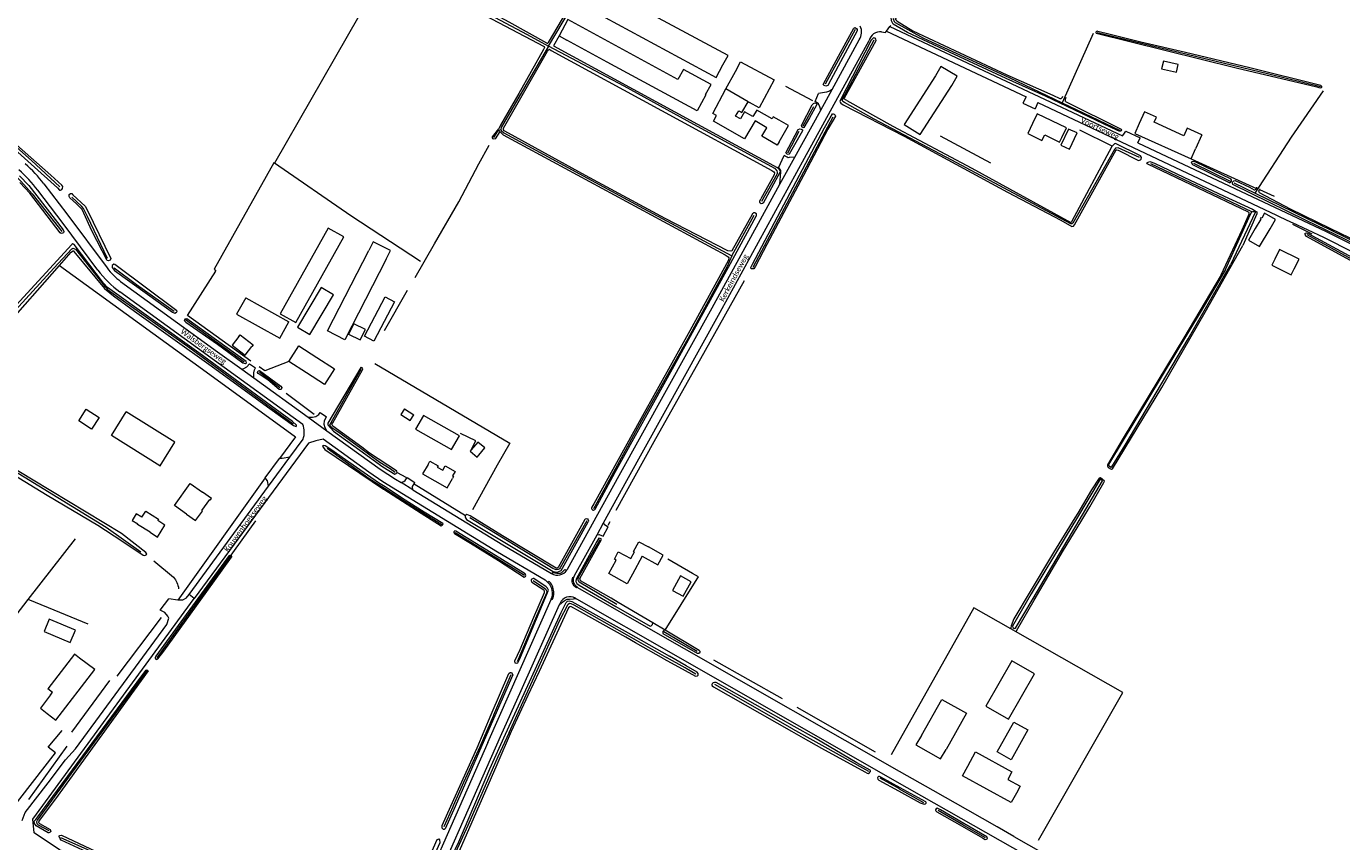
# Model space of a CAD drawing. Extents: x 177628 to 188968, y 384226 to 390673.
# Tile 262 of 393: x 182826 to 183430, y 387482 to 387856. Entities that reach past the tile are written whole.
import ezdxf

# ---------------------------------------------------------------- set-up
doc = ezdxf.new("R2010")
doc.units = 0
doc.linetypes.add('STIPPELGROF', pattern=[2.5, 2, -0.5])
for name, color, linetype, lineweight in [('B01_D', 14, 'Continuous', 9), ('B01_F', 14, 'Continuous', 9), ('B01_T', 14, 'Continuous', 9), ('B02_F', 14, 'Continuous', 9), ('B02_T', 14, 'Continuous', 9), ('B03_F', 14, 'Continuous', 9), ('B07_D', 14, 'Continuous', 9), ('B11_F', 14, 'Continuous', 9), ('B11_S', 14, 'Continuous', 9), ('B14_F', 14, 'Continuous', 9), ('FOUTEN', 253, 'STIPPELGROF', 9), ('T02_F', 253, 'RASTER', 9), ('T03_F', 253, 'Continuous', 9), ('T03_T', 253, 'Continuous', 9), ('T04_F', 253, 'HAAG', 9), ('T04_T', 253, 'HAAG', 9), ('T05_F', 253, 'Continuous', 9), ('T07_F', 253, 'Continuous', 9), ('T09_F', 253, 'Continuous', 9), ('T22_F', 253, 'Continuous', 9), ('V00_F', 8, 'Continuous', 9), ('V00_T', 8, 'Continuous', 9), ('V06_F', 8, 'Continuous', 9), ('V06_T', 8, 'Continuous', 9), ('W01_F', 253, 'Continuous', 9), ('Z06', 7, 'Continuous', 9)]:
    doc.layers.add(name, color=color, linetype=linetype, lineweight=lineweight)
doc.styles.add('Legend', font='calibri.ttf')
doc.linetypes.add('HAAG', pattern='A,4,-1,[5,TOPOCAD.SHX,S=0.35,R=0,X=-0.35,Y=-0.35],-1', length=6)
doc.linetypes.add('RASTER', pattern='A,4,-1,[4,TOPOCAD.SHX,S=0.5,R=0,X=-0.5,Y=0],-1', length=6)

msp = doc.modelspace()

# ---------------------------------------------------------------- linework, layer by layer
at = {"layer": 'B01_D', "linetype": 'Continuous'}
msp.add_lwpolyline([(183104.679, 387604.703), (183102.273, 387600.319), (183093.856, 387604.938), (183097.271, 387611.15), (183096.396, 387611.631), (183098.224, 387614.963), (183103.903, 387611.835), (183105.592, 387614.9), (183105.174, 387615.15), (183107.633, 387619.616), (183112.013, 387617.204)], dxfattribs=at)
at = {"layer": 'B01_F', "linetype": 'Continuous'}
for points in [[(183339.903, 387817.187), (183337.454, 387811.75)], [(183366.263, 387806.63), (183363.325, 387800.093)], [(183118.851, 387613.439), (183112.013, 387617.204)], [(183109.188, 387612.919), (183104.679, 387604.703)], [(182857.826, 387560.892), (182850.737, 387566.142)]]:
    msp.add_lwpolyline(points, dxfattribs=at)
at = {"layer": 'B01_T', "linetype": 'Continuous'}
for points in [[(183152.003, 387835.772), (183154.366, 387840.179), (183169.834, 387831.883), (183162.892, 387819.014), (183158.492, 387821.387)], [(183147.654, 387827.662), (183152.003, 387835.772)], [(183243.853, 387833.63), (183229.478, 387811.328), (183236.868, 387806.673), (183251.357, 387829.222)], [(183251.357, 387829.222), (183253.887, 387833.532), (183246.377, 387837.937), (183243.853, 387833.63)], [(183141.611, 387816.392), (183147.654, 387827.662)], [(183172.046, 387813.315), (183169.41, 387814.861), (183168.838, 387813.881), (183161.818, 387817.982), (183160.057, 387814.969), (183156.24, 387817.198), (183154.328, 387813.925), (183152.109, 387815.221), (183153.551, 387817.691), (183154.941, 387816.879), (183157.794, 387821.763)], [(183157.794, 387821.763), (183158.492, 387821.387)], [(183301.941, 387805.311), (183304.116, 387809.817), (183290.686, 387816.3), (183288.506, 387811.783)], [(183165.101, 387807.486), (183166.483, 387809.852), (183161.018, 387813.045), (183156.135, 387804.687), (183142.001, 387812.944)], [(183172.063, 387803.418), (183176.36, 387810.804), (183172.046, 387813.315)], [(183288.506, 387811.783), (183286.265, 387807.139), (183292.832, 387803.967), (183294.088, 387806.569), (183300.949, 387803.257), (183301.941, 387805.311)], [(183337.454, 387811.75), (183335.403, 387807.196), (183361.284, 387795.552)], [(183172.063, 387803.418), (183171.166, 387801.875), (183164.187, 387805.934), (183165.101, 387807.486)], [(183361.284, 387795.552), (183363.325, 387800.093)], [(183399.756, 387749.379), (183398.394, 387746.642), (183407.33, 387742.198), (183408.694, 387744.939)], [(183408.694, 387744.939), (183410.916, 387749.405), (183401.98, 387753.849), (183399.756, 387749.379)], [(182923.901, 387713.92), (182920.879, 387709.937), (182926.848, 387705.405), (182929.873, 387709.388)], [(182923.901, 387713.92), (182924.481, 387714.659), (182930.438, 387710.113), (182929.873, 387709.388)], [(182946.908, 387702.482), (182951.532, 387709.595), (182959.683, 387704.297)], [(182955.055, 387697.182), (182946.908, 387702.482)], [(182959.683, 387704.297), (182967.828, 387699.002)], [(182967.828, 387699.002), (182963.203, 387691.882), (182955.055, 387697.182)], [(183010.806, 387655.159), (183008.301, 387650.813), (183019.585, 387644.308), (183022.078, 387648.633)], [(183010.806, 387655.159), (183011.652, 387656.616), (183015.413, 387654.445), (183015.068, 387653.847), (183017.555, 387652.411), (183018.761, 387654.5), (183023.233, 387651.919), (183022.027, 387649.83), (183022.582, 387649.51), (183022.078, 387648.633)], [(182899.91, 387632.248), (182894.331, 387636.186), (182901.627, 387646.359), (182907.227, 387642.347)], [(182899.91, 387632.248), (182903.962, 387629.313), (182907.148, 387633.715), (182906.909, 387633.889), (182910.603, 387638.988), (182910.874, 387638.792), (182911.309, 387639.391), (182907.227, 387642.347)], [(182850.737, 387566.142), (182848.408, 387567.895), (182836.136, 387551.978)], [(182835.94, 387540.719), (182839.907, 387537.659), (182857.826, 387560.892)], [(182837.455, 387549.239), (182832.767, 387543.151), (182835.94, 387540.719)], [(183258.731, 387516.441), (183262.354, 387523.05), (183279.049, 387513.857), (183277.101, 387510.318), (183282.756, 387507.204), (183281.082, 387504.09)], [(183281.082, 387504.09), (183278.669, 387499.721), (183256.314, 387512.06), (183258.731, 387516.441)]]:
    msp.add_lwpolyline(points, dxfattribs=at)
at = {"layer": 'B02_F', "linetype": 'Continuous'}
for points in [[(183301.507, 387801.796), (183305.489, 387799.968), (183308.918, 387807.436), (183304.936, 387809.264), (183301.507, 387801.796)], [(182927.096, 387731.7), (182922.909, 387724.138), (182942.739, 387713.151)], [(183000.03, 387680.716), (182998.348, 387678.05), (183002.678, 387675.32), (183004.36, 387677.986)], [(183008.714, 387677.652), (183005.105, 387671.329), (183021.586, 387661.922), (183025.195, 387668.245), (183008.714, 387677.652)], [(183131.653, 387601.201), (183126.799, 387603.845), (183123.149, 387597.148), (183128.003, 387594.504), (183131.653, 387601.201)], [(182836.821, 387584.009), (182834.431, 387578.32), (182846.457, 387573.265), (182848.847, 387578.954), (182836.821, 387584.009)]]:
    msp.add_lwpolyline(points, dxfattribs=at)
at = {"layer": 'B02_T', "linetype": 'Continuous'}
for points in [[(183146.284, 387838.748), (183148.648, 387843.123), (183097.605, 387870.688), (183095.227, 387866.283)], [(183095.227, 387866.283), (183092.128, 387860.542), (183143.167, 387832.979), (183146.284, 387838.748)], [(183075.067, 387859.581), (183070.982, 387852.082)], [(183125.599, 387832.002), (183075.067, 387859.581)], [(183070.982, 387852.082), (183074.632, 387850.094)], [(183138.432, 387824.999), (183134.368, 387817.552), (183093.108, 387840.029)], [(183138.432, 387824.999), (183138.309, 387825.066), (183140.829, 387829.683), (183128.118, 387836.618), (183125.599, 387832.002)], [(183397.6, 387763.418), (183400.088, 387767.633), (183395.11, 387770.573), (183393.75, 387768.271), (183393.325, 387768.522), (183393.047, 387768.053), (183393.325, 387767.89), (183390.781, 387763.583)], [(183390.781, 387763.583), (183387.632, 387758.252), (183392.761, 387755.221), (183397.6, 387763.418)], [(182991.514, 387749.457), (182972.665, 387712.396), (182964.625, 387716.485), (182983.599, 387753.483)], [(182956.499, 387714.791), (182967.387, 387733.098), (182961.727, 387736.374), (182950.913, 387718.126)], [(182950.913, 387718.126), (182956.499, 387714.791)], [(182887.586, 387654.509), (182887.734, 387654.417), (182894.525, 387665.275), (182872.158, 387679.264)], [(182883.184, 387623.947), (182877.335, 387627.583), (182877.463, 387627.789)], [(182879.361, 387630.844), (182881.123, 387633.678), (182887.075, 387629.978), (182886.674, 387629.333)], [(183289.377, 387558.853), (183278.998, 387564.848), (183267.005, 387544.063), (183277.395, 387538.067), (183289.377, 387558.853)], [(183237.418, 387530.595), (183246.778, 387547.152), (183258.112, 387540.743), (183248.75, 387524.186)], [(183237.418, 387530.595), (183234.957, 387526.242), (183246.289, 387519.834), (183248.75, 387524.186)]]:
    msp.add_lwpolyline(points, dxfattribs=at)
at = {"layer": 'B03_F', "linetype": 'Continuous'}
msp.add_lwpolyline([(182991.201, 387732.11), (182995.387, 387729.914), (182985.89, 387711.813), (182981.704, 387714.009), (182991.201, 387732.11)], dxfattribs=at)
at = {"layer": 'B07_D', "linetype": 'Continuous'}
msp.add_lwpolyline([(183157.794, 387821.763), (183147.654, 387827.662)], dxfattribs=at)
at = {"layer": 'B11_F', "linetype": 'Continuous'}
for points in [[(183142.001, 387812.944), (183143.269, 387815.434), (183141.611, 387816.392)], [(182837.455, 387549.239), (182838.313, 387550.279), (182836.136, 387551.978)]]:
    msp.add_lwpolyline(points, dxfattribs=at)
at = {"layer": 'B11_S', "linetype": 'Continuous'}
for points in [[(183366.263, 387806.63), (183359.566, 387809.64), (183358.024, 387806.208), (183344.348, 387812.355), (183345.408, 387814.707), (183339.903, 387817.187)], [(183109.188, 387612.919), (183116.381, 387608.954), (183118.851, 387613.439)]]:
    msp.add_lwpolyline(points, dxfattribs=at)
at = {"layer": 'B14_F', "linetype": 'Continuous'}
for points in [[(183093.108, 387840.029), (183074.632, 387850.094)], [(183354.557, 387835.425), (183355.368, 387838.944), (183348.578, 387840.509), (183347.767, 387836.99), (183354.557, 387835.425)], [(182942.956, 387724.284), (182950.113, 387720.285), (182972.118, 387759.671), (182964.961, 387763.67), (182942.956, 387724.284)], [(182991.514, 387749.457), (182993.504, 387753.369), (182985.589, 387757.395), (182983.599, 387753.483)], [(182927.096, 387731.7), (182946.928, 387720.712)], [(182942.739, 387713.151), (182946.928, 387720.712)], [(182976.694, 387719.749), (182974.274, 387714.986), (182979.652, 387712.386), (182982.072, 387717.149), (182976.694, 387719.749)], [(182853.849, 387680.532), (182859.745, 387676.721), (182856.297, 387671.387), (182850.401, 387675.197), (182853.849, 387680.532)], [(182887.586, 387654.509), (182865.368, 387668.407), (182872.158, 387679.264)], [(183000.03, 387680.716), (183004.36, 387677.986)], [(183034.119, 387659.408), (183036.918, 387662.704), (183033.727, 387665.41), (183030.647, 387661.782)], [(183030.647, 387661.782), (183030.15, 387661.197), (183033.341, 387658.491)], [(183033.341, 387658.491), (183034.119, 387659.408)], [(182879.361, 387630.844), (182876.792, 387632.441), (182874.894, 387629.387), (182877.463, 387627.789)], [(182883.184, 387623.947), (182886.592, 387621.754), (182889.931, 387627.258), (182886.674, 387629.333)], [(183279.945, 387536.723), (183286.384, 387533.141), (183278.748, 387519.413), (183272.309, 387522.995), (183279.945, 387536.723)]]:
    msp.add_lwpolyline(points, dxfattribs=at)
at = {"layer": 'FOUTEN', "linetype": 'Continuous'}
msp.add_lwpolyline([(182908.605, 387597.068), (182931.775, 387629.229)], dxfattribs=at)
at = {"layer": 'T02_F', "linetype": 'RASTER'}
for points in [[(182940.307, 387793.523), (182940.039, 387793.708), (182912.566, 387744.858), (182913.28, 387743.992)], [(183007.403, 387748.397), (182975.409, 387769.339), (182940.307, 387793.523)], [(182986.391, 387701.507), (183048.461, 387664.818), (183042.517, 387654.762)], [(183042.517, 387654.762), (183042.396, 387654.557)]]:
    msp.add_lwpolyline(points, dxfattribs=at)
at = {"layer": 'T03_F', "linetype": 'Continuous'}
msp.add_lwpolyline([(182854.679, 387581.768), (182836.463, 387589.14), (182827.098, 387593.065)], dxfattribs=at)
at = {"layer": 'T03_T', "linetype": 'Continuous'}
msp.add_lwpolyline([(182841.495, 387746.488), (182908.956, 387697.691), (182949.942, 387667.852), (182942.625, 387657.848)], dxfattribs=at)
at = {"layer": 'T04_F', "linetype": 'HAAG'}
for points in [[(183070.982, 387852.082), (183068.459, 387847.548), (183171.182, 387791.523)], [(183187.629, 387822.181), (183175.112, 387828.741)], [(183203.237, 387822.362), (183224.245, 387810.576)], [(183246.071, 387806.094), (183269.192, 387793.673)], [(183325.122, 387801.455), (183310.187, 387808.783)], [(183306.564, 387766.715), (183325.122, 387801.455)], [(182900.37, 387723.597), (182913.28, 387743.992)], [(182958.555, 387678.101), (182945.591, 387687.791)], [(183042.517, 387654.762), (183042.525, 387654.758), (183031.231, 387634.232)], [(182996.596, 387651.433), (183000.605, 387649.244)], [(182827.098, 387593.065), (182848.828, 387620.921)], [(183132.284, 387604.978), (183120.957, 387611.592)], [(183134.481, 387602.467), (183134.996, 387603.459), (183132.284, 387604.978)], [(183098.125, 387591.731), (183094.94, 387593.598), (183080.91, 387601.699)], [(183119.799, 387579.026), (183134.481, 387602.467)], [(182762.994, 387508.438), (182762.865, 387509.185), (182827.098, 387593.065)], [(183114.072, 387582.383), (183098.125, 387591.731)], [(183278.582, 387579.565), (183261.545, 387589.29), (183223.55, 387521.664)], [(183119.799, 387579.026), (183114.072, 387582.383)], [(183280.654, 387578.383), (183278.582, 387579.565)], [(183291.171, 387482.383), (183329.971, 387550.232), (183280.654, 387578.383)], [(182818.632, 387495.36), (182839.666, 387522.511), (182836.384, 387525.199), (182842.789, 387532.856)]]:
    msp.add_lwpolyline(points, dxfattribs=at)
at = {"layer": 'T04_T', "linetype": 'HAAG'}
for points in [[(183361.284, 387795.552), (183391.418, 387781.994)], [(183392.701, 387781.417), (183399.507, 387778.355)], [(183407.829, 387765.605), (183416.74, 387761.11)], [(182936.07, 387648.933), (182895.962, 387592.748)], [(183004.412, 387646.176), (183028.077, 387631.674)], [(182847.22, 387532.018), (182864.717, 387555.788)]]:
    msp.add_lwpolyline(points, dxfattribs=at)
at = {"layer": 'T05_F', "linetype": 'Continuous'}
for points in [[(182929.488, 387702.574), (182900.37, 387723.597)], [(182946.908, 387702.482), (182935.781, 387698.144), (182933.241, 387699.986)], [(183030.647, 387661.782), (183032.818, 387665.887), (183025.723, 387669.329)]]:
    msp.add_lwpolyline(points, dxfattribs=at)
at = {"layer": 'T07_F', "linetype": 'Continuous'}
for points in [[(182903.777, 387935.162), (182903.872, 387934.484), (182905.661, 387933.446), (182937.658, 387916.152), (182999.194, 387883.188), (183056.279, 387852.676), (183066.094, 387847.315)], [(182841.631, 387782.697), (182828.669, 387794.775), (182812.288, 387809.221), (182791.516, 387827.397), (182768.735, 387847.43), (182747.456, 387866.276), (182745.984, 387868), (182745.769, 387868.51), (182745.88, 387869.192), (182746.219, 387869.836), (182747.112, 387870.511), (182748.521, 387871.195), (182791.698, 387889.247), (182837.047, 387907.604)], [(183066.094, 387847.315), (183100.26, 387904.96)], [(182990.389, 387881.096), (182940.307, 387793.523)], [(183239.394, 387872.758), (183224.832, 387860.702), (183224.406, 387859.95), (183224.953, 387858.693), (183225.349, 387858.145), (183238.467, 387850.97), (183277.713, 387832.885), (183302.031, 387821.313)], [(182674.025, 387852.207), (182721.688, 387862.841), (182727.578, 387864.122), (182730.304, 387864.576), (182731.805, 387864.68), (182733.231, 387864.648), (182734.59, 387863.998), (182767.02, 387836.444), (182819.265, 387789.852), (182823.775, 387785.293), (182829.012, 387779.52), (182842.55, 387762.133)], [(183193.35, 387830.01), (183207.103, 387855.17)], [(183316.403, 387853.087), (183302.031, 387821.313)], [(183318.127, 387853.598), (183397.033, 387834.658), (183420.751, 387828.763)], [(183066.094, 387847.315), (183044.448, 387810.031), (183044.323, 387808.978)], [(183164.202, 387776.065), (183171.283, 387788.867), (183171.377, 387789.384), (183171.16, 387789.997), (183170.38, 387790.992), (183132.893, 387811.337), (183100.931, 387828.961), (183066.094, 387847.315)], [(183337.632, 387796.159), (183327.758, 387800.546), (183326.535, 387800.4), (183326.128, 387799.778), (183307.035, 387765.957), (183306.506, 387765.708), (183306.091, 387765.673), (183251.486, 387794.937), (183215.722, 387813.813), (183202.134, 387821.509), (183201.426, 387821.983), (183201.073, 387822.731), (183215.686, 387850.187)], [(183302.031, 387821.313), (183328.743, 387808.603)], [(183390.808, 387779.726), (183407.419, 387805.504), (183422.08, 387826.855)], [(183183.075, 387810.719), (183188.06, 387819.662)], [(183159.787, 387747.168), (183192.935, 387809.742), (183195.549, 387814.473)], [(183196.783, 387814.658), (183179.648, 387782.562), (183160.058, 387745.599)], [(183041.109, 387805.393), (183042.872, 387808.312), (183044.323, 387808.978)], [(183044.323, 387808.978), (183044.56, 387808.427), (183045.648, 387807.437), (183109.769, 387772.708), (183150.348, 387751.019)], [(183176.072, 387798.281), (183181.348, 387808.259)], [(183004.854, 387740.979), (183013.829, 387756.536), (183024.944, 387775.845), (183034.186, 387793.243), (183038.923, 387801.835)], [(183389.266, 387771.255), (183342.838, 387793.339)], [(183362.357, 387793.601), (183379.291, 387785.342)], [(183380.91, 387784.553), (183390.808, 387779.726)], [(183390.808, 387779.726), (183467.127, 387742.505), (183473.952, 387738.744), (183474.507, 387737.858), (183475.076, 387736.749)], [(182863.575, 387749.76), (182854.415, 387769.072), (182852.62, 387772.704), (182851.674, 387773.82), (182847.173, 387777.959)], [(183150.348, 387751.019), (183160.682, 387769.702)], [(183466.499, 387731.226), (183466.174, 387731.57), (183457.589, 387737.103), (183414.591, 387760.589)], [(182781.723, 387683.303), (182809.834, 387713.644), (182838.961, 387745.389), (182847.16, 387754.243), (182847.618, 387754.482), (182848.897, 387754.081), (182860.843, 387738.85), (182862.224, 387737.045), (182863.303, 387735.909), (182863.523, 387735.489), (182901.446, 387708.766), (182938.503, 387681.485)], [(183150.348, 387751.019), (183148.276, 387746.04), (183130.077, 387712.895), (183108.912, 387675.186), (183087.407, 387635.846), (183086.922, 387634.983)], [(182894.135, 387725.379), (182876.949, 387737.69), (182866.641, 387745.286)], [(183097.246, 387634.176), (183114.681, 387665.658), (183138.254, 387707.674), (183156.108, 387739.673)], [(182990.859, 387716.717), (183001.447, 387735.194)], [(182926.384, 387702.14), (182899.476, 387721.522)], [(182942.758, 387690.391), (182933.407, 387697.449)], [(182979.992, 387662.431), (182970.892, 387669.053), (182967.036, 387671.66), (182965.924, 387672.793), (182965.688, 387673.345), (182980.153, 387698.929)], [(182778.769, 387677.873), (182862.94, 387626.348), (182878.958, 387614.946)], [(182938.503, 387681.485), (182938.508, 387681.481)], [(182938.508, 387681.481), (182948.917, 387673.818)], [(182964.524, 387662.593), (182983.742, 387648.713), (182990.786, 387644.193)], [(182980.009, 387662.418), (182979.992, 387662.431)], [(182995.771, 387651.467), (182993.477, 387653.072), (182988.647, 387656.053), (182984.723, 387658.988), (182980.009, 387662.418)], [(182990.786, 387644.193), (182990.793, 387644.189)], [(182990.793, 387644.189), (182999.978, 387638.295), (183017.133, 387627.465)], [(183086.908, 387634.958), (183086.848, 387634.852)], [(183086.922, 387634.983), (183086.908, 387634.958)], [(183083.692, 387629.232), (183071.508, 387607.538), (183071.145, 387607.141), (183070.655, 387606.885), (183069.69, 387606.744), (183068.135, 387607.333), (183030, 387630.508)], [(183093.533, 387627.132), (183094.414, 387628.955)], [(183023.354, 387623.821), (183039.517, 387613.86)], [(183097.584, 387590.815), (183080.265, 387600.979), (183079.849, 387601.859), (183079.707, 387602.276), (183079.949, 387603.36), (183089.951, 387620.619)], [(182884.929, 387610.792), (182893.843, 387603.315)], [(182908.605, 387597.068), (182920.037, 387612.936)], [(183039.517, 387613.86), (183039.523, 387613.856)], [(183039.523, 387613.856), (183055.191, 387604.2)], [(183059.045, 387601.852), (183064.826, 387597.883), (183065.249, 387597.073), (183065.405, 387596.685), (183065.196, 387595.919), (183060.243, 387584.314), (183051.743, 387564.398)], [(182886.395, 387566.241), (182908.604, 387597.067)], [(182908.604, 387597.067), (182908.605, 387597.068)], [(183060.914, 387560.447), (183071.313, 387583.589), (183075.216, 387590.93), (183075.73, 387591.293), (183076.439, 387591.194), (183077.788, 387590.586), (183102.169, 387576.741)], [(183097.587, 387590.813), (183097.584, 387590.815)], [(182888.238, 387584.777), (182867.851, 387557.823)], [(183102.169, 387576.741), (183102.182, 387576.733)], [(183102.182, 387576.733), (183120.393, 387566.392)], [(183119.191, 387578.134), (183119.083, 387578.198)], [(183134.377, 387569.222), (183119.191, 387578.134)], [(183128.902, 387561.582), (183120.393, 387566.392)], [(183129.426, 387561.286), (183128.902, 387561.582)], [(183133.866, 387558.776), (183129.426, 387561.286)], [(183173.614, 387547.407), (183142.025, 387565.15)], [(182836.759, 387486.734), (182831.942, 387489.372), (182831.249, 387490.005), (182831.196, 387490.973), (182831.382, 387491.568), (182851.245, 387518.734), (182874.35, 387550.083), (182881.732, 387560.365)], [(183048.856, 387558.433), (183040.846, 387539.822)], [(183048.118, 387531.971), (183060.911, 387560.441)], [(183060.911, 387560.441), (183060.914, 387560.447)], [(183178.29, 387533.543), (183178.243, 387533.569), (183142.553, 387553.924)], [(183216.423, 387522.818), (183180.363, 387543.42)], [(183040.84, 387539.81), (183034.72, 387525.59)], [(183040.846, 387539.822), (183040.84, 387539.81)], [(183048.118, 387531.971), (183042.94, 387520.798), (183029.055, 387489.194), (183014.511, 387457.243), (183005.029, 387435.431)], [(183178.334, 387533.518), (183178.29, 387533.543)], [(183213.282, 387513.993), (183178.334, 387533.518)], [(182827.385, 387501.153), (182845.109, 387525.588)], [(183034.72, 387525.59), (183027.057, 387508.955), (183022.345, 387498.237)], [(183227.317, 387505.975), (183218.521, 387510.895)], [(183227.37, 387505.945), (183227.317, 387505.975)], [(183238.578, 387499.676), (183227.37, 387505.945)], [(183022.136, 387497.762), (183018.113, 387488.612)], [(183022.345, 387498.237), (183022.136, 387497.762)], [(183256.504, 387489.508), (183245.066, 387496.033)], [(183266.895, 387483.58), (183256.504, 387489.508)], [(182894.888, 387458.995), (182861.14, 387475.052), (182842.211, 387483.587)]]:
    msp.add_lwpolyline(points, dxfattribs=at)
at = {"layer": 'T07_F', "linetype": 'Continuous', "extrusion": (0, 0, -1)}
msp.add_arc((-182886.614, 387596.854), 9.696, 138.212822, 173.397658, dxfattribs=at)
at = {"layer": 'T09_F', "linetype": 'Continuous'}
for points in [[(182966.377, 387942.75), (182938.277, 387943.476), (182929.802, 387943.076), (182921.421, 387941.403), (182904.557, 387936.338), (182894.433, 387932.88), (182893.458, 387932.37), (182893.22, 387931.801), (182893.435, 387931.346), (182893.92, 387931.068), (182894.457, 387931.22), (182902.576, 387933.985), (182903.418, 387934.027), (182911.392, 387929.58), (182936.708, 387915.326), (182997.481, 387882.936), (183034.126, 387863.031), (183064.18, 387847.11), (183064.315, 387846.717), (183063.906, 387845.866), (183052.574, 387825.525), (183044.04, 387810.962), (183043.388, 387809.337)], [(182906.744, 387935.569), (182905.422, 387935.148), (182905.042, 387934.665), (182905.321, 387934.29), (182937.683, 387917.127), (183000.937, 387883.881), (183047.972, 387858.489), (183065.256, 387848.806), (183065.417, 387848.679), (183065.868, 387848.69), (183066.099, 387848.951), (183098.287, 387903.599), (183099.003, 387905.304), (183100.029, 387906.244), (183100.454, 387906.539), (183100.975, 387906.386), (183101.407, 387906.034), (183101.901, 387905.169)], [(182755.843, 387875.42), (182745.792, 387871.188), (182744.511, 387870.314), (182744.33, 387869.095), (182745.128, 387867.57), (182748.021, 387864.381), (182790.502, 387827.106), (182840.656, 387782.191), (182841.564, 387781.235), (182842.011, 387781.162), (182842.653, 387781.498), (182842.929, 387781.948), (182842.995, 387782.8), (182842.617, 387783.523), (182837.593, 387788.05), (182749.165, 387866.104), (182747.222, 387868.256), (182746.928, 387868.818), (182747.238, 387869.593), (182748.041, 387870.013), (182781.98, 387884.075), (182837.685, 387906.937)], [(183294.482, 387824.304), (183276.334, 387832.504), (183254.921, 387842.47), (183231.12, 387853.606), (183224.521, 387857.473), (183223.647, 387859.035), (183223.502, 387860.803), (183224.151, 387861.568), (183239.383, 387873.665), (183239.83, 387873.692), (183240.391, 387873.085), (183240.345, 387872.695), (183240.016, 387872.127), (183225.988, 387860.69), (183225.43, 387859.83), (183225.642, 387859.379), (183226.279, 387858.807), (183233.515, 387854.368), (183276.689, 387834.187), (183297.839, 387824.877), (183301.102, 387823.214)], [(183199.294, 387842.78), (183206.456, 387855.632), (183206.912, 387855.847), (183207.095, 387855.781), (183207.619, 387855.421), (183207.876, 387854.984), (183207.923, 387854.348), (183195.905, 387831.809), (183194.495, 387829.32), (183193.564, 387828.931), (183192.771, 387829.216), (183192.331, 387829.718), (183199.294, 387842.78)], [(183358.791, 387844.395), (183338.282, 387849.232), (183324.133, 387852.752), (183318.553, 387854.069), (183318.389, 387854.221), (183317.81, 387854.086), (183317.543, 387853.776), (183317.521, 387853.628), (183317.698, 387853.253), (183382.094, 387837.432), (183419.102, 387828.668), (183420.007, 387828.406), (183420.765, 387828.259), (183421.156, 387828.305), (183421.346, 387828.487), (183421.352, 387828.765), (183420.881, 387829.278), (183388.261, 387837.402), (183358.791, 387844.395)], [(183159.676, 387770.021), (183150.38, 387753.34), (183149.902, 387753.064), (183148.554, 387753.239), (183119.766, 387768.085), (183083.14, 387787.949), (183047.776, 387807.395), (183045.811, 387808.444), (183045.535, 387808.922), (183045.552, 387809.639), (183065.654, 387845.009), (183066.077, 387845.614), (183066.658, 387845.888), (183067.343, 387845.401), (183168.795, 387790.245), (183169.601, 387789.612), (183169.96, 387789.173), (183169.836, 387788.254), (183163.622, 387777.103)], [(183203.237, 387822.362), (183201.881, 387823.068), (183202.09, 387823.652), (183216.634, 387849.998), (183216.45, 387850.503), (183216.221, 387850.987), (183215.376, 387851.181), (183214.393, 387850.071), (183200.008, 387822.131), (183200.083, 387821.629), (183200.377, 387821.121), (183201.515, 387820.42), (183229.54, 387805.968), (183277.016, 387780.179), (183301.529, 387767.354), (183306.471, 387764.409), (183307.282, 387764.63), (183307.73, 387765.164), (183326.947, 387799.636), (183327.276, 387799.737), (183327.815, 387799.507), (183337.203, 387794.783), (183338.037, 387795.069), (183338.459, 387795.429), (183338.562, 387796.124), (183338.144, 387796.896), (183326.644, 387802.561), (183326.185, 387802.507), (183325.122, 387801.455)], [(183186.055, 387814.345), (183183.495, 387809.997), (183183.103, 387809.862), (183182.537, 387810.203), (183182.326, 387810.864), (183187.238, 387820.324), (183187.828, 387821.007), (183188.118, 387821.144), (183188.715, 387821.274), (183189.223, 387821.057), (183189.379, 387820.726), (183189.265, 387820.216), (183186.055, 387814.345)], [(183303.606, 387821.938), (183303.641, 387821.92), (183329.225, 387809.146), (183329.42, 387808.733), (183329.226, 387808.366), (183328.832, 387808.226), (183328.313, 387808.257), (183327.504, 387808.61), (183294.482, 387824.304)], [(183195.549, 387814.473), (183196.655, 387816.275), (183196.884, 387816.277), (183197.345, 387816.098), (183197.577, 387815.871), (183197.786, 387815.598), (183197.928, 387815.232), (183194.525, 387809.23), (183183.263, 387787.898), (183166.385, 387756.121), (183161.233, 387746.291), (183160.466, 387745.044), (183160.122, 387744.971), (183159.64, 387744.966), (183159.226, 387745.077), (183159.06, 387745.557), (183159.787, 387747.168)], [(183040.46, 387805.66), (183043.388, 387809.337)], [(183179.151, 387802.02), (183176.696, 387797.772), (183176.24, 387797.557), (183175.73, 387797.671), (183175.151, 387798.361), (183180.869, 387809.011), (183181.574, 387809.344), (183182.166, 387809.269), (183182.813, 387808.864), (183182.865, 387808.433), (183179.151, 387802.02)], [(183224.245, 387810.576), (183260.673, 387791.205), (183306.122, 387766.29), (183306.564, 387766.715)], [(183043.83, 387808.077), (183041.647, 387804.785)], [(183043.83, 387808.077), (183045.271, 387806.527), (183147.276, 387751.379), (183148.672, 387750.568), (183148.945, 387749.988), (183148.82, 387748.966), (183131.12, 387716.451), (183108.545, 387676.014), (183086.946, 387637.05), (183086.047, 387635.439)], [(183164.855, 387775.304), (183172.522, 387789.378), (183172.655, 387789.846), (183172.521, 387790.239), (183172.164, 387790.78), (183171.182, 387791.523)], [(183387.757, 387770.992), (183341.375, 387793.132), (183341.227, 387793.331), (183341.04, 387793.728), (183341.571, 387794.086), (183342.317, 387794.33), (183344.52, 387793.539), (183357.962, 387787.067), (183376.516, 387778.429)], [(183379.033, 387784.544), (183362.161, 387792.86), (183361.552, 387793.859), (183361.713, 387794.394), (183362.402, 387794.489), (183363.267, 387794.116), (183379.647, 387786.443)], [(182823.125, 387787.797), (182827.482, 387783.358), (182843.232, 387762.973), (182843.599, 387762.21), (182843.37, 387761.613), (182842.895, 387761.364), (182842.329, 387761.291), (182841.883, 387761.535), (182827.876, 387779.744), (182823.359, 387784.609)], [(183381.491, 387785.579), (183388.079, 387782.493), (183390.272, 387781.337)], [(182856.407, 387762.421), (182851.975, 387772.266), (182849.295, 387774.851), (182846.287, 387777.674), (182845.951, 387778.316), (182845.937, 387779.126), (182846.575, 387779.664), (182847.183, 387779.675), (182847.721, 387779.036), (182853.283, 387773.87), (182854.287, 387772.146), (182865.103, 387749.695), (182864.793, 387748.919), (182864.029, 387748.622), (182863.418, 387748.813), (182856.407, 387762.421)], [(183475.304, 387738.32), (183475.672, 387737.346), (183475.659, 387736.789), (183475.708, 387736.49), (183475.032, 387736.172), (183474.623, 387736.162), (183472.508, 387738.7), (183468.382, 387741.024), (183414.145, 387767.237), (183380.497, 387783.822)], [(183392.633, 387780.093), (183406.837, 387772.607), (183425.115, 387763.642), (183442.734, 387755.1), (183465.775, 387744.019)], [(183392.661, 387780.039), (183392.633, 387780.093)], [(183164.855, 387775.304), (183164.462, 387775.021), (183163.899, 387774.942), (183163.373, 387775.127), (183163.258, 387775.483), (183163.255, 387776.084), (183163.622, 387777.103)], [(183376.516, 387778.429), (183389.468, 387772.426)], [(183087.578, 387634.623), (183096.851, 387651.499), (183123.137, 387699.108), (183148.788, 387745.81), (183161.497, 387769.139)], [(183159.868, 387770.366), (183159.676, 387770.021)], [(183159.868, 387770.366), (183160.129, 387770.63), (183160.523, 387770.839), (183160.955, 387770.842), (183161.35, 387770.656), (183161.558, 387770.432), (183161.598, 387769.962), (183161.497, 387769.139)], [(183375.063, 387742.262), (183384.823, 387762.973), (183387.732, 387769.568), (183387.949, 387770.258), (183387.947, 387770.703), (183387.757, 387770.992)], [(183389.468, 387772.426), (183391.263, 387771.414), (183391.459, 387771.136), (183391.489, 387770.664), (183391.491, 387770.222), (183385.032, 387755.695)], [(183465.285, 387730.647), (183465.068, 387730.832), (183447.998, 387741.46), (183414.078, 387760.077), (183413.705, 387760.87), (183413.759, 387761.326), (183414.308, 387761.531), (183415.171, 387761.184), (183461.809, 387735.916), (183466.565, 387732.453), (183467.35, 387731.631)], [(182938.853, 387681.962), (182905.609, 387706.333), (182863.626, 387736.466), (182861.8, 387738.376), (182848.203, 387756.226), (182847.618, 387756.494), (182847.168, 387756.258), (182780.637, 387683.789), (182780.62, 387683.334), (182781.445, 387682.365), (182782.258, 387682.026), (182782.659, 387682.235), (182815.647, 387717.052), (182841.495, 387746.488)], [(183330.096, 387667.181), (183322.868, 387654.998), (183322.923, 387654.539), (183323.297, 387653.746), (183324.585, 387652.955), (183324.824, 387652.906), (183325.264, 387653.113), (183347.879, 387690.425), (183367.843, 387725.141), (183385.032, 387755.695)], [(182841.495, 387746.488), (182846.856, 387752.593), (182847.951, 387753.421), (182848.186, 387752.971), (182862.248, 387735.937), (182866.346, 387732.603), (182876.062, 387725.586), (182910.194, 387701.216), (182938.082, 387680.896)], [(182881.927, 387733.348), (182893.379, 387725.127), (182894.44, 387724.66), (182895.243, 387725.08), (182895.602, 387725.37), (182895.393, 387725.771), (182866.935, 387746.973), (182866.446, 387747.126), (182865.727, 387746.546), (182865.784, 387745.656), (182866.822, 387744.257), (182881.927, 387733.348)], [(183375.063, 387742.262), (183357.966, 387713.324), (183330.096, 387667.181)], [(182914.062, 387710.39), (182925.803, 387701.81), (182926.903, 387701.465), (182927.423, 387701.839), (182927.29, 387702.485), (182900.039, 387721.966), (182899.068, 387721.868), (182898.835, 387721.337), (182899.579, 387720.5), (182914.062, 387710.39)], [(182937.247, 387693.995), (182932.737, 387696.952), (182932.485, 387697.434), (182932.796, 387698.209), (182933.403, 387698.22), (182943.132, 387691.144), (182943.59, 387690.463), (182943.322, 387689.608), (182943.081, 387689.482), (182942.432, 387689.551), (182937.247, 387693.995)], [(182980.393, 387662.977), (182967.042, 387672.777), (182966.622, 387673.58), (182967.016, 387674.195), (182980.756, 387698.547), (182980.829, 387698.994), (182980.536, 387699.556), (182980.047, 387699.709), (182979.886, 387699.626), (182964.831, 387674.074), (182964.723, 387673.303), (182967.368, 387670.393), (182979.461, 387661.659)], [(182820.045, 387650.714), (182835.943, 387641.007), (182859.158, 387627.166), (182870.215, 387620.021), (182880.001, 387613.358), (182880.71, 387613.22), (182881.41, 387613.586), (182881.606, 387613.943), (182881.24, 387614.643), (182869.953, 387623.323), (182829.382, 387647.955), (182778.403, 387678.734), (182777.287, 387679.042), (182776.139, 387678.314), (182776.277, 387677.686), (182777.33, 387676.645), (182800.726, 387662.58), (182820.045, 387650.714)], [(182938.082, 387680.896), (182948.963, 387672.968), (182950.231, 387672.613), (182950.455, 387672.793), (182950.398, 387673.145), (182948.55, 387674.854), (182938.853, 387681.962)], [(182991.161, 387644.771), (182988.13, 387646.737), (182972.849, 387657.213), (182966.163, 387662.026), (182963.508, 387663.694), (182962.584, 387663.88), (182962.414, 387663.473), (182962.638, 387662.985), (182963.412, 387662.052), (182990.405, 387643.725), (182990.46, 387643.69)], [(182979.461, 387661.659), (182990.026, 387654.029)], [(182996.596, 387651.433), (182996.504, 387651.999), (182996.378, 387652.24), (182983.957, 387660.361), (182980.393, 387662.977)], [(182990.026, 387654.029), (182995.556, 387650.685), (182996.198, 387651.021), (182996.596, 387651.433)], [(183310.723, 387628.807), (183314.848, 387635.562), (183321.304, 387646.748), (183321.53, 387647.493), (183319.719, 387648.961), (183319.194, 387648.86), (183319.063, 387648.794), (183315.511, 387643.407), (183309.294, 387632.725), (183307.937, 387630.524)], [(182990.46, 387643.69), (183007.64, 387632.679), (183016.778, 387626.95), (183017.366, 387627.226), (183017.824, 387627.689), (183017.68, 387628.027), (183009.018, 387633.208), (182999.089, 387639.414), (182992.995, 387643.582)], [(182992.995, 387643.582), (182991.161, 387644.771)], [(183087.458, 387634.405), (183087.578, 387634.623)], [(183028.077, 387631.674), (183027.906, 387631.498), (183027.874, 387631.027), (183028.068, 387630.51), (183028.483, 387629.845), (183068.295, 387605.91), (183070.154, 387605.622), (183070.897, 387605.871), (183071.975, 387606.379), (183072.613, 387607.39), (183084.38, 387628.803)], [(183082.87, 387629.747), (183070.635, 387607.825), (183070.133, 387607.385), (183069.989, 387607.368), (183069.662, 387607.416), (183044.955, 387622.312), (183030.22, 387631.424), (183029.347, 387631.772), (183028.698, 387632.074), (183028.179, 387631.779), (183028.077, 387631.674)], [(183307.937, 387630.524), (183298.166, 387614.68), (183287.379, 387596.681), (183279.94, 387584.131), (183278.682, 387581.006), (183278.483, 387580.013), (183278.582, 387579.565)], [(183280.654, 387578.383), (183281.176, 387578.684), (183289.207, 387592.665), (183302.69, 387615.653), (183310.723, 387628.807)], [(183039.88, 387614.449), (183023.645, 387624.455), (183023.088, 387624.546), (183022.64, 387624.184), (183022.597, 387623.78), (183022.958, 387623.332), (183030.307, 387618.897), (183039.252, 387613.413)], [(183080.91, 387601.699), (183080.606, 387602.686), (183090.472, 387620.689), (183090.368, 387620.909), (183089.829, 387621.14), (183089.308, 387621.217), (183088.379, 387619.648), (183078.79, 387602.314), (183078.767, 387601.334), (183079.159, 387600.389), (183080.186, 387599.581), (183097.051, 387589.888)], [(182919.516, 387613.269), (182908.038, 387597.478)], [(182909.151, 387596.673), (182920.577, 387612.46)], [(183039.252, 387613.413), (183043.143, 387611.027)], [(183043.143, 387611.027), (183054.942, 387603.315), (183055.618, 387603.605), (183055.811, 387604.088), (183055.393, 387604.888), (183039.88, 387614.449)], [(183060.666, 387584.136), (183066.18, 387597.284), (183065.71, 387598.184), (183065.091, 387598.88), (183059.394, 387602.714), (183059.142, 387602.71), (183058.242, 387602.239), (183058.253, 387601.608), (183058.567, 387601.008), (183064.007, 387597.422), (183064.171, 387596.743), (183064.182, 387596.113), (183059.286, 387584.726)], [(182898.53, 387584.397), (182885.721, 387567.005), (182885.404, 387566.394), (182885.46, 387566.041), (182885.77, 387565.694), (182885.974, 387565.546), (182886.426, 387565.655), (182886.776, 387565.838), (182889.388, 387569.368), (182909.151, 387596.673)], [(182908.038, 387597.478), (182898.53, 387584.397)], [(183060.003, 387560.862), (183071.99, 387587.143), (183074.231, 387591.625), (183074.927, 387592.243), (183075.705, 387592.459), (183076.798, 387592.075), (183102.68, 387577.659)], [(183101.609, 387575.715), (183080.921, 387587.355), (183076.46, 387589.798), (183075.908, 387589.636), (183075.31, 387589.197), (183061.863, 387560.003)], [(183097.051, 387589.888), (183112.822, 387580.824)], [(183052.919, 387569.915), (183050.489, 387564.698), (183050.679, 387563.969), (183051.617, 387563.759), (183051.993, 387563.892), (183052.944, 387565.726), (183060.666, 387584.136)], [(183059.286, 387584.726), (183052.919, 387569.915)], [(183112.822, 387580.824), (183113.264, 387580.915), (183113.474, 387581.03), (183113.684, 387581.239), (183113.941, 387581.61), (183114.072, 387582.383)], [(183119.14, 387565.795), (183106.085, 387573.196), (183101.609, 387575.715)], [(183102.68, 387577.659), (183121.75, 387567.038)], [(183119.799, 387579.026), (183119.38, 387578.97), (183119.077, 387578.808), (183118.739, 387578.414), (183118.598, 387578.112), (183118.608, 387577.647), (183118.716, 387577.436)], [(183118.716, 387577.436), (183134.438, 387568.4), (183135.135, 387568.406), (183135.754, 387568.805), (183135.762, 387569.132), (183135.315, 387569.621), (183119.799, 387579.026)], [(183119.14, 387565.795), (183128.957, 387560.429)], [(183129.455, 387562.527), (183121.75, 387567.038)], [(183128.957, 387560.429), (183133.727, 387557.821), (183134.548, 387558.012), (183134.86, 387558.257), (183134.928, 387558.814), (183134.828, 387559.082), (183134.484, 387559.583), (183129.455, 387562.527)], [(182839.759, 387501.468), (182832.142, 387491.438), (182831.879, 387490.6), (182832.317, 387490.129), (182837.186, 387487.39), (182837.607, 387486.464), (182837.235, 387486.079), (182836.685, 387485.791), (182836.307, 387485.784), (182830.797, 387489.016), (182830.436, 387489.464), (182830.096, 387490.114), (182829.952, 387491.121), (182830.593, 387491.965), (182831.531, 387493.093), (182879.297, 387557.981), (182881.319, 387560.566), (182881.722, 387560.649), (182882.209, 387560.204), (182839.759, 387501.468)], [(183039.86, 387540.243), (183047.866, 387558.997), (183048.514, 387559.463), (183049.119, 387559.524), (183049.72, 387558.374), (183041.472, 387539.533)], [(183046.467, 387531.185), (183060.003, 387560.862)], [(183061.863, 387560.003), (183056.731, 387548.861), (183048.942, 387532.363)], [(183178.985, 387534.674), (183143.168, 387554.889), (183142.471, 387554.843), (183141.838, 387554.751), (183141.538, 387554.633), (183141.462, 387554.473), (183141.277, 387554.215), (183141.218, 387554.024), (183141.191, 387553.769), (183141.325, 387553.439), (183141.89, 387552.974), (183177.709, 387532.526)], [(183033.319, 387524.923), (183039.86, 387540.243)], [(183041.472, 387539.533), (183035.539, 387525.98)], [(183003.812, 387435.974), (183013.054, 387456.697), (183024.933, 387481.712), (183039.142, 387515.251), (183046.467, 387531.185)], [(183048.942, 387532.363), (183042.432, 387517.002), (183030.427, 387489.635), (183020.748, 387467.261), (183009.286, 387442.064), (183006.027, 387434.79)], [(183177.709, 387532.526), (183183.155, 387529.417)], [(183183.155, 387529.417), (183191.599, 387524.798), (183211.397, 387513.843), (183212.487, 387513.294), (183213.142, 387513.117), (183213.363, 387513.154), (183214.044, 387513.993), (183214.039, 387514.231), (183213.841, 387514.608), (183207.723, 387518.005), (183188.281, 387529.427), (183178.985, 387534.674)], [(183035.539, 387525.98), (183023.209, 387497.858)], [(183021.317, 387498.13), (183033.319, 387524.923)], [(183227.709, 387506.563), (183218.782, 387511.47), (183218.222, 387511.697), (183217.763, 387511.655), (183217.528, 387511.492), (183217.404, 387511.346), (183217.315, 387511.059), (183217.501, 387510.475), (183217.875, 387510.071), (183226.858, 387505.134)], [(183226.858, 387505.134), (183236.884, 387499.623)], [(183236.884, 387499.623), (183238.659, 387498.993), (183239.18, 387499.147), (183239.651, 387499.395), (183239.676, 387499.729), (183239.542, 387500.059), (183227.709, 387506.563)], [(183023.209, 387497.858), (183018.736, 387487.656), (183018.298, 387487.346), (183017.918, 387487.306), (183017.693, 387487.428), (183017.27, 387487.928), (183017.338, 387489.246), (183021.317, 387498.13)], [(183256.883, 387490.16), (183246.25, 387496.375), (183244.711, 387497.089), (183244.177, 387496.808), (183243.9, 387496.422), (183243.887, 387496.294), (183244.004, 387495.995), (183244.476, 387495.402), (183256.124, 387488.833)], [(183256.124, 387488.833), (183265.515, 387483.536)], [(183265.515, 387483.536), (183266.705, 387482.799), (183267.307, 387482.875), (183267.573, 387483.055), (183267.791, 387483.25), (183267.442, 387483.989), (183256.883, 387490.16)], [(182894.087, 387458.613), (182883.118, 387463.587), (182856.217, 387476.074), (182842.373, 387482.461), (182841.781, 387483.107), (182841.413, 387483.933), (182841.454, 387484.464), (182841.704, 387484.594), (182842.432, 387484.784), (182884.736, 387464.878), (182895.94, 387459.496)], [(183004.181, 387454.315), (183016.343, 387481.305), (183016.221, 387482.604), (183015.927, 387483.011), (183015.785, 387482.976), (183015.251, 387482.695), (183014.921, 387482.562), (183002.827, 387455.032)]]:
    msp.add_lwpolyline(points, dxfattribs=at)
for centre, radius, start, end in [((183301.145, 387824.422), 1.208, 267.974288, 356.650674), ((183378.782, 387785.674), 1.158, 282.528917, 41.63613), ((183390.35, 387782.528), 1.194, 266.22949, 333.421669), ((183390.348, 387782.529), 1.196, 333.454695, 359.253402), ((183086.807, 387634.996), 0.879, 149.752232, 317.778831)]:
    msp.add_arc(centre, radius, start, end, dxfattribs=at)
at = {"layer": 'T09_F', "linetype": 'Continuous', "extrusion": (0, 0, -1)}
for centre, radius, start, end in [((-183306.269, 387822.477), 2.716, 348.564157, 30.418735), ((-183041.135, 387805.333), 0.75, 226.943178, 25.848573), ((-183381.463, 387784.435), 1.144, 327.575288, 91.42161), ((-183393.864, 387780.694), 1.37, 333.996011, 31.88419), ((-183393.85, 387780.711), 1.349, 31.573269, 49.208582), ((-183083.653, 387629.32), 0.892, 28.579054, 215.445354), ((-182919.951, 387612.74), 0.685, 50.548874, 204.101313)]:
    msp.add_arc(centre, radius, start, end, dxfattribs=at)
at = {"layer": 'T22_F', "linetype": 'Continuous'}
for points in [[(183188.639, 387821.945), (183190.133, 387825.631)], [(183284.036, 387821.164), (183289.651, 387818.514)], [(183331.305, 387808.275), (183337.94, 387805.157)], [(183171.81, 387791.384), (183174.458, 387797.137)], [(182928.811, 387701.398), (182931.621, 387699.516)], [(182961.282, 387679.027), (182964.193, 387677.006)], [(182936.07, 387648.933), (182942.625, 387657.848)], [(183001.26, 387649.048), (183004.754, 387646.763)], [(183091.212, 387622.111), (183093.613, 387626.489)], [(182887.845, 387588.112), (182891.739, 387593.403)]]:
    msp.add_lwpolyline(points, dxfattribs=at)
at = {"layer": 'V00_F', "linetype": 'Continuous'}
for points in [[(183196.385, 387827.451), (183195.172, 387826.676), (183193.814, 387826.177), (183190.133, 387825.631)], [(183191.179, 387817.977), (183190.791, 387819.393), (183190.179, 387820.832), (183188.639, 387821.945)], [(183179.27, 387796.28), (183176.755, 387796.098), (183176.191, 387796.095), (183175.758, 387796.261), (183174.458, 387797.137)], [(183172.471, 387783.894), (183172.854, 387789.38), (183172.851, 387790.018), (183172.679, 387790.543), (183172.244, 387791.123), (183171.81, 387791.384)], [(182955.775, 387676.83), (182957.727, 387676.865), (182959.256, 387677.172), (182960.635, 387678.033), (182961.282, 387679.027)], [(182964.365, 387670.623), (182963.643, 387672.005), (182963.17, 387673.447), (182963.222, 387675.233), (182964.193, 387677.006)], [(182947.381, 387658.422), (182943.862, 387657.884), (182942.625, 387657.848)], [(182937.601, 387645.103), (182937.04, 387647.589), (182936.07, 387648.933)], [(182998.403, 387646.825), (182999.706, 387647.295), (183000.311, 387647.752), (183001.26, 387649.048)], [(183003.894, 387643.464), (183003.672, 387644.966), (183004.412, 387646.176)], [(183004.412, 387646.176), (183004.754, 387646.763)], [(183091.412, 387628.239), (183091.694, 387627.641), (183092.303, 387627.196), (183093.613, 387626.489)], [(183088.432, 387622.803), (183089.456, 387622.887), (183091.212, 387622.111)], [(183067.569, 387604.919), (183068.188, 387605.447), (183069.914, 387605.179), (183070.654, 387605.164), (183071.275, 387605.167), (183071.588, 387605.189), (183071.984, 387605.27), (183072.277, 387605.47), (183073.687, 387606.796), (183074.602, 387606.538)], [(183066.446, 387601.325), (183065.902, 387600.926)], [(183077.336, 387603.334), (183077.793, 387603.202)], [(183079.254, 387598.76), (183078.985, 387598.406)], [(183067.447, 387593.223), (183067.994, 387593.174)], [(183071.201, 387590.76), (183072.666, 387592.019), (183073.337, 387592.485), (183073.838, 387592.787), (183074.781, 387593.143), (183075.75, 387593.27), (183077.588, 387593.427), (183078.094, 387593.447), (183078.587, 387593.45), (183079.013, 387593.352)], [(182824.378, 387491.497), (182825.817, 387495.137), (182836.273, 387508.739), (182844.281, 387519.38), (182848.852, 387524.451)]]:
    msp.add_lwpolyline(points, dxfattribs=at)
for centre, radius, start, end in [((183063.246, 387597.378), 5.081, 14.34938, 50.970122), ((183060.94, 387596.134), 7.65, 337.233314, 19.097152)]:
    msp.add_arc(centre, radius, start, end, dxfattribs=at)
at = {"layer": 'V00_F', "linetype": 'Continuous', "extrusion": (0, 0, -1)}
msp.add_arc((-183080.863, 387601.774), 3.856, 299.140854, 23.856757, dxfattribs=at)
at = {"layer": 'V00_T', "linetype": 'Continuous'}
for points in [[(183219.138, 387853.966), (183220.961, 387853.561), (183221.438, 387854.225)], [(183221.438, 387854.225), (183223.008, 387856.41)], [(183223.008, 387856.41), (183223.354, 387856.891)], [(183091.412, 387628.239), (183102.108, 387647.744), (183144.989, 387725.121), (183183.813, 387795.877), (183213.395, 387849.87)], [(183196.385, 387827.451), (183208.921, 387850.266)], [(183191.179, 387817.977), (183196.385, 387827.451)], [(183179.27, 387796.28), (183191.179, 387817.977)], [(183172.471, 387783.894), (183179.27, 387796.28)], [(182859.184, 387744.391), (182843.277, 387765.812), (182831.527, 387781.172)], [(182834.37, 387784.054), (182844.937, 387770.321), (182863.401, 387745.413)], [(183074.887, 387606.998), (183098.57, 387649.993), (183141.306, 387727.114), (183172.471, 387783.894)], [(182869.616, 387739.257), (182914.162, 387706.893), (182925.324, 387698.829)], [(182953.264, 387673.475), (182912.774, 387702.952), (182869.316, 387734.386)], [(182925.324, 387698.829), (182930.772, 387694.893)], [(182930.772, 387694.893), (182955.775, 387676.83)], [(182955.775, 387676.83), (182964.365, 387670.623)], [(182964.365, 387670.623), (182988.836, 387652.944), (182995.934, 387648.337), (182998.403, 387646.825)], [(183064.568, 387601.95), (183042.724, 387614.851), (182990.119, 387647.114), (182983.652, 387651.502), (182962.608, 387666.679), (182959.258, 387665.933), (182955.987, 387664.833), (182903.433, 387593.561)], [(182947.381, 387658.422), (182953.443, 387666.71)], [(182937.601, 387645.103), (182947.381, 387658.422)], [(183003.894, 387643.464), (182998.403, 387646.825)], [(182901.033, 387595.341), (182937.601, 387645.103)], [(183003.894, 387643.464), (183045.117, 387618.225), (183067.47, 387604.976)], [(183088.432, 387622.803), (183091.412, 387628.239)], [(183078.135, 387604.026), (183088.432, 387622.803)], [(183067.47, 387604.976), (183067.569, 387604.919)], [(183066.07, 387600.756), (183065.902, 387600.926)], [(183128.675, 387570.336), (183118.72, 387576.015), (183079.695, 387598.467)], [(182903.433, 387593.561), (182901.033, 387595.341)], [(183038.317, 387527.303), (183067.402, 387593.119)], [(183067.402, 387593.119), (183067.447, 387593.223)], [(183078.489, 387593.652), (183079.013, 387593.352)], [(183079.013, 387593.352), (183123.509, 387567.876)], [(183044.178, 387530.094), (183053.533, 387551.293), (183071.201, 387590.76)], [(183071.201, 387590.76), (183071.473, 387591.367)], [(183123.509, 387567.876), (183225.135, 387509.789), (183297.406, 387468.773)], [(183242.902, 387505.213), (183227.455, 387513.984), (183128.675, 387570.336)], [(182897.551, 387246.414), (182912.219, 387273.965), (182922.563, 387292.319), (182936.104, 387314.958), (182959.672, 387353.919), (182975.449, 387380.546), (182988.314, 387403.578), (182990.528, 387408.122), (183004.109, 387439.326), (183044.178, 387530.094)], [(183038.317, 387527.303), (182995.212, 387429.647), (182988.616, 387414.866)], [(183258.698, 387496.244), (183242.902, 387505.213)], [(183272.185, 387488.586), (183258.698, 387496.244)], [(183279.954, 387484.172), (183272.185, 387488.586)], [(183279.954, 387484.172), (183424.181, 387402.231)]]:
    msp.add_lwpolyline(points, dxfattribs=at)
for centre, radius, start, end in [((183203.314, 387853.815), 6.636, 327.668637, 24.191311), ((183218.642, 387848.587), 5.402, 84.736991, 166.257163), ((182781.388, 387743.289), 66.85, 37.574971, 48.351948), ((182778.475, 387740.59), 66.794, 37.414117, 48.342748), ((182896.701, 387772.251), 46.73, 216.597836, 234.124861), ((182886.538, 387762.557), 28.796, 216.536829, 234.009679), ((182944.367, 387669.855), 9.605, 340.889402, 22.141952), ((183070.199, 387609.581), 5.352, 240.572866, 325.354481), ((183070.294, 387609.526), 5.243, 325.260977, 331.177193), ((183061.032, 387595.963), 6.953, 45.543607, 59.435537), ((183061.019, 387595.94), 6.979, 337.085981, 43.632124), ((183076.015, 387589.335), 4.976, 60.185292, 155.893926)]:
    msp.add_arc(centre, radius, start, end, dxfattribs=at)
at = {"layer": 'V00_T', "linetype": 'Continuous', "extrusion": (0, 0, -1)}
for centre, radius, start, end in [((-183081.757, 387602.04), 4.131, 16.34232, 28.739325), ((-183081.75, 387602.042), 4.124, 307.254669, 16.33265), ((-183081.693, 387601.952), 4.017, 299.821322, 307.378732)]:
    msp.add_arc(centre, radius, start, end, dxfattribs=at)
at = {"layer": 'V06_F', "linetype": 'Continuous'}
for points in [[(183285.496, 387823.993), (183284.036, 387821.164)], [(183290.85, 387821.466), (183289.651, 387818.514)], [(183329.818, 387806.206), (183330.48, 387806.917), (183331.305, 387808.275)], [(183336.815, 387802.917), (183337.94, 387805.157)], [(183401.827, 387769.091), (183407.28, 387766.518)], [(183423.42, 387762.21), (183465.244, 387741.121), (183469.228, 387738.332), (183471.856, 387735.695), (183472.749, 387734.202)], [(183422.15, 387759.5), (183463.708, 387738.535), (183467.29, 387736.026), (183469.47, 387733.839), (183470.028, 387732.906)], [(182925.324, 387698.829), (182926.266, 387699.181), (182927.564, 387699.929), (182928.811, 387701.398)], [(182930.772, 387694.893), (182930.869, 387697.266), (182931.041, 387698.552), (182931.621, 387699.516)], [(182895.962, 387592.748), (182891.739, 387593.403)], [(182899.779, 387593.638), (182897.969, 387592.692), (182895.962, 387592.748)], [(182890.908, 387581.586), (182891.799, 387584.429), (182891.296, 387585.391), (182889.924, 387587.051), (182887.845, 387588.112)]]:
    msp.add_lwpolyline(points, dxfattribs=at)
at = {"layer": 'V06_T', "linetype": 'Continuous'}
for points in [[(183221.438, 387854.225), (183285.496, 387823.993)], [(183223.008, 387856.41), (183329.818, 387806.206)], [(183290.85, 387821.466), (183400.56, 387769.689)], [(183336.815, 387802.917), (183423.42, 387762.21)], [(183400.56, 387769.689), (183400.915, 387769.522)], [(183400.915, 387769.522), (183401.827, 387769.091)], [(183407.28, 387766.518), (183407.696, 387766.322)], [(183407.696, 387766.322), (183422.15, 387759.5)], [(182890.07, 387456.7), (182872.017, 387464.895), (182841.475, 387478.069), (182829.956, 387485.838), (182829.258, 387492.049), (182903.433, 387593.561)], [(182899.779, 387593.638), (182901.033, 387595.341)], [(182848.852, 387524.451), (182890.908, 387581.586)]]:
    msp.add_lwpolyline(points, dxfattribs=at)
at = {"layer": 'W01_F', "linetype": 'Continuous'}
for points in [[(183377.051, 387744.69), (183384.333, 387760.577), (183388.572, 387770.119), (183389.266, 387771.255), (183389.716, 387771.402), (183390.207, 387771.376), (183390.65, 387771.295), (183390.734, 387771.211), (183390.763, 387770.961), (183390.764, 387770.878), (183379.633, 387747.102)], [(183329.709, 387665.491), (183323.418, 387655.144), (183323.448, 387654.741), (183323.88, 387654.302), (183324.574, 387653.922), (183324.94, 387654.03), (183330.982, 387664.046), (183360.048, 387712.906), (183379.633, 387747.102)], [(183377.051, 387744.69), (183365.982, 387725.663), (183329.709, 387665.491)], [(183309.849, 387629.341), (183320.588, 387647.62), (183319.787, 387648.338), (183319.601, 387648.326), (183308.622, 387630.102)], [(183287.814, 387595.724), (183279.339, 387580.771), (183279.446, 387580.122), (183280.028, 387579.664), (183280.639, 387579.852), (183288.812, 387593.533), (183309.849, 387629.341)], [(183308.622, 387630.102), (183303.927, 387622.309), (183287.814, 387595.724)]]:
    msp.add_lwpolyline(points, dxfattribs=at)

# ---------------------------------------------------------------- texts
at = {"layer": 'Z06', "linetype": 'Continuous', "style": 'Legend'}
for s, rotation, p in [('Voortseweg', 334.71652, (183310.301, 387812.461)), ('Kerkeindseweg', 61.563371, (183146.564, 387729.709)), ('Walsbergseweg', 324.115887, (182896.887, 387715.659)), ('Kouwenhoekseweg', 53.909433, (182918.938, 387614.685))]:
    msp.add_text(s, height=2.5, rotation=rotation, dxfattribs=at).set_placement(p)

doc.saveas('drawing.dxf')
